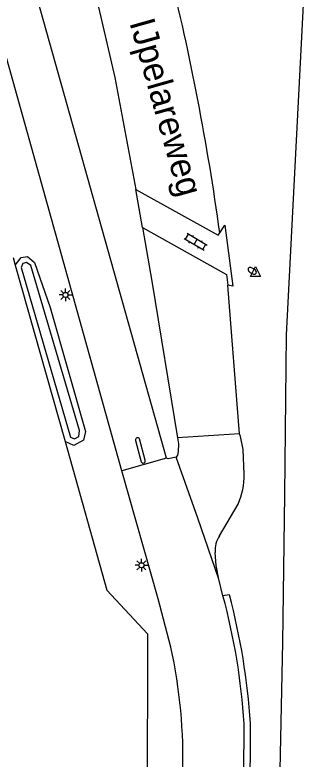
# Model space of a CAD drawing. Extents: x 130998 to 133001, y 398999 to 403002.
# Drawn here: x 132837.9 to 132867, y 400861.1 to 400934.5 of the extents above; entities that cross this region are included whole.
import ezdxf

# ---------------------------------------------------------------- set-up
doc = ezdxf.new("R2010")
doc.units = 0
for name, color, linetype in [('gg-afsc-hekwerk', 7, 'Continuous'), ('gg-anno-openbare ruimte label', 7, 'Continuous'), ('gg-knt-verharding', 7, 'Continuous'), ('gg-knt-verharding nz', 7, 'Continuous'), ('gg-kntw-bovenkant insteek waterloop', 7, 'Continuous'), ('gg-kntw-waterlijn', 7, 'Continuous'), ('gt-grn-groengrens', 7, 'Continuous'), ('gt-grn-weggrens', 7, 'Continuous'), ('gt-symb-brandkraan', 7, 'Continuous'), ('gt-symb-klinker verharding', 7, 'Continuous'), ('gt-symb-lichtmast', 7, 'Continuous'), ('gt-symb-waterafsluiter', 7, 'Continuous')]:
    doc.layers.add(name, color=color, linetype=linetype)

# ---------------------------------------------------------------- blocks, each defined once
blk = doc.blocks.new('gt0-LMAST')
at = {"layer": 'gt-symb-lichtmast'}
for p, q in [((-0.182, 0.173), (-0.447, 0.438)), ((-0.005, 0.246), (-0.005, 0.621)), ((0.172, 0.173), (0.437, 0.438)), ((-0.255, -0.004), (-0.63, -0.004)), ((-0.182, -0.181), (-0.447, -0.446)), ((-0.005, -0.254), (-0.005, -0.629)), ((0.437, -0.446), (0.172, -0.181)), ((0.245, -0.004), (0.62, -0.004))]:
    blk.add_line(p, q, dxfattribs=at)
blk.add_circle((-0.005, -0.004), 0.25, dxfattribs=at)
blk = doc.blocks.new('gt0-WAFSL')
at = {"layer": 'gt-symb-waterafsluiter'}
for p, q in [((-0.5, -0.333), (0, 0.667)), ((0, 0.667), (0.5, -0.333)), ((0.5, -0.333), (-0.5, -0.333))]:
    blk.add_line(p, q, dxfattribs=at)
blk = doc.blocks.new('gt0-BR')
at = {"layer": 'gt-symb-brandkraan'}
for centre, radius, start, end in [((-0.244, 0), 0.206, 107.56694, 252.43307), ((0.599, -2.664), 3, 106.89205, 107.56694), ((0, -0.691), 0.938, 73.10799, 106.89205), ((-0.599, -2.664), 3, 72.43309, 73.10799), ((0.244, 0), 0.206, 287.56695, 72.43309), ((0.599, 2.664), 3, 252.43307, 253.10797), ((0, 0.691), 0.938, 253.10797, 286.89206), ((-0.599, 2.664), 3, 286.89206, 287.56695)]:
    blk.add_arc(centre, radius, start, end, dxfattribs=at)
blk = doc.blocks.new('gt0-KL1')
at = {"layer": 'gt-symb-klinker verharding'}
for p, q in [((-1.15, 0.3), (1.15, 0.3)), ((-1, -0.3), (-1, 0.3)), ((-0.5, 0.3), (-0.5, 0.45)), ((0, -0.3), (0, 0.3)), ((0.5, 0.3), (0.5, 0.45)), ((1, -0.3), (1, 0.3)), ((-1.15, -0.3), (1.15, -0.3)), ((-0.5, -0.45), (-0.5, -0.3)), ((0.5, -0.45), (0.5, -0.3))]:
    blk.add_line(p, q, dxfattribs=at)

msp = doc.modelspace()

# ---------------------------------------------------------------- linework, layer by layer
at = {"layer": 'gg-afsc-hekwerk'}
for points in [[(132864.55, 400887.194), (132864.738, 400902.968), (132866.958, 400946.436)], [(132861.784, 400745.423), (132863.021, 400808.165), (132864.376, 400872.62), (132864.55, 400887.194)]]:
    msp.add_lwpolyline(points, dxfattribs=at)
at = {"layer": 'gg-knt-verharding'}
for p, q in [((132850.51, 400913.541), (132849.871, 400917.303)), ((132860.084, 400893.2), (132858.926, 400907.852)), ((132850.776, 400890.602), (132850.216, 400892.703)), ((132849.831, 400892.551), (132850.385, 400890.433)), ((132858.117, 400883.148), (132859.94, 400886.272)), ((132858.454, 400877.239), (132858.031, 400878.857)), ((132859.083, 400877.335), (132858.454, 400877.239)), ((132860.519, 400859.584), (132860.541, 400864.603))]:
    msp.add_line(p, q, dxfattribs=at)
for points in [[(132848.471, 400889.568), (132836.126, 400933.618), (132818.259, 400996.608), (132814.024, 401011.61)], [(132852.87, 400890.803), (132840.466, 400934.881), (132828.14, 400978.437)], [(132839.044, 400962.725), (132844.57, 400942.24), (132847.8, 400928.34), (132849.871, 400917.303)], [(132849.871, 400917.303), (132857.993, 400912.793), (132858.146, 400913.023)], [(132850.51, 400913.541), (132851.441, 400908.249), (132853.974, 400892.817)], [(132850.51, 400913.541), (132858.795, 400908.924), (132858.926, 400907.852)], [(132858.146, 400913.023), (132858.642, 400913.767), (132859.435, 400907.767), (132858.926, 400907.852)], [(132853.974, 400892.817), (132854.056, 400892.229), (132854.02, 400891.449), (132853.959, 400891.112), (132853.851, 400890.916)], [(132860.554, 400889.214), (132860.434, 400891.658), (132860.17, 400892.947), (132860.084, 400893.2)], [(132853.851, 400890.916), (132853.035, 400890.749), (132852.87, 400890.803)], [(132853.307, 400872.159), (132852.053, 400876.926), (132848.471, 400889.568)], [(132858.031, 400878.857), (132857.777, 400880.219), (132857.692, 400881.509)], [(132857.437, 400695.227), (132858.039, 400695.186), (132860.526, 400811.772), (132860.913, 400830.651), (132861.11, 400849.164), (132861.16, 400864.638)]]:
    msp.add_lwpolyline(points, dxfattribs=at)
for centre, radius, start, end in [((132609.735, 400878.647), 250.778, 7.87885, 13.95472), ((132850.029, 400892.614), 0.207, 25.39396, 197.69477), ((132850.578, 400890.523), 0.213, 204.95102, 21.7994), ((132853.769, 400889.095), 6.786, 335.41813, 1.00486), ((132860.167, 400881.742), 2.486, 145.5562, 185.37004), ((132796.813, 400860.568), 63.856, 3.62309, 15.13387), ((132796.238, 400860.536), 65.052, 3.61511, 14.96544), ((132803.288, 400861.136), 51.22, 358.27198, 12.42837)]:
    msp.add_arc(centre, radius, start, end, dxfattribs=at)
at = {"layer": 'gg-knt-verharding nz'}
msp.add_line((132852.87, 400890.803), (132848.471, 400889.568), dxfattribs=at)
msp.add_lwpolyline([(132858.031, 400878.857), (132855.968, 400884.894), (132853.851, 400890.916)], dxfattribs=at)
at = {"layer": 'gg-kntw-bovenkant insteek waterloop'}
msp.add_line((132837.963, 400909.82), (132842.867, 400892.441), dxfattribs=at)
msp.add_lwpolyline([(132837.963, 400909.82), (132838.532, 400910.595), (132839.168, 400910.706), (132839.872, 400910.114), (132841.401, 400905.647), (132844.877, 400893.421), (132844.701, 400892.581), (132843.744, 400892.053), (132842.867, 400892.441)], dxfattribs=at)
at = {"layer": 'gg-kntw-waterlijn'}
msp.add_lwpolyline([(132838.555, 400909.62), (132843.404, 400892.861), (132843.795, 400892.705), (132844.244, 400892.94), (132844.283, 400893.526), (132839.487, 400909.797), (132839.063, 400910.098), (132838.717, 400909.987), (132838.555, 400909.62)], dxfattribs=at)
at = {"layer": 'gt-grn-groengrens'}
msp.add_line((132837.75, 400910.576), (132837.963, 400909.82), dxfattribs=at)
msp.add_lwpolyline([(132842.867, 400892.441), (132847.001, 400877.792), (132851.017, 400873.467), (132850.863, 400806.427), (132850.02, 400768.87)], dxfattribs=at)
at = {"layer": 'gt-grn-weggrens'}
msp.add_line((132860.084, 400893.2), (132853.974, 400892.817), dxfattribs=at)

# ---------------------------------------------------------------- block references
at = {"layer": 'gt-symb-brandkraan', "rotation": -31.543673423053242}
msp.add_blockref('gt0-BR', (132861.342, 400909.276), dxfattribs=at)
at = {"layer": 'gt-symb-klinker verharding', "rotation": -30.25643716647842}
msp.add_blockref('gt0-KL1', (132855.759, 400912.138), dxfattribs=at)
at = {"layer": 'gt-symb-lichtmast'}
for p in [(132842.908, 400906.898), (132850.417, 400880.239)]:
    msp.add_blockref('gt0-LMAST', p, dxfattribs=at)
at = {"layer": 'gt-symb-waterafsluiter'}
msp.add_blockref('gt0-WAFSL', (132861.661, 400909.05), dxfattribs=at)

# ---------------------------------------------------------------- texts
at = {"layer": 'gg-anno-openbare ruimte label'}
msp.add_text('IJpelareweg', height=2.5, rotation=285.8, dxfattribs=at).set_placement((132849.206, 400933.769))

doc.saveas('drawing.dxf')
